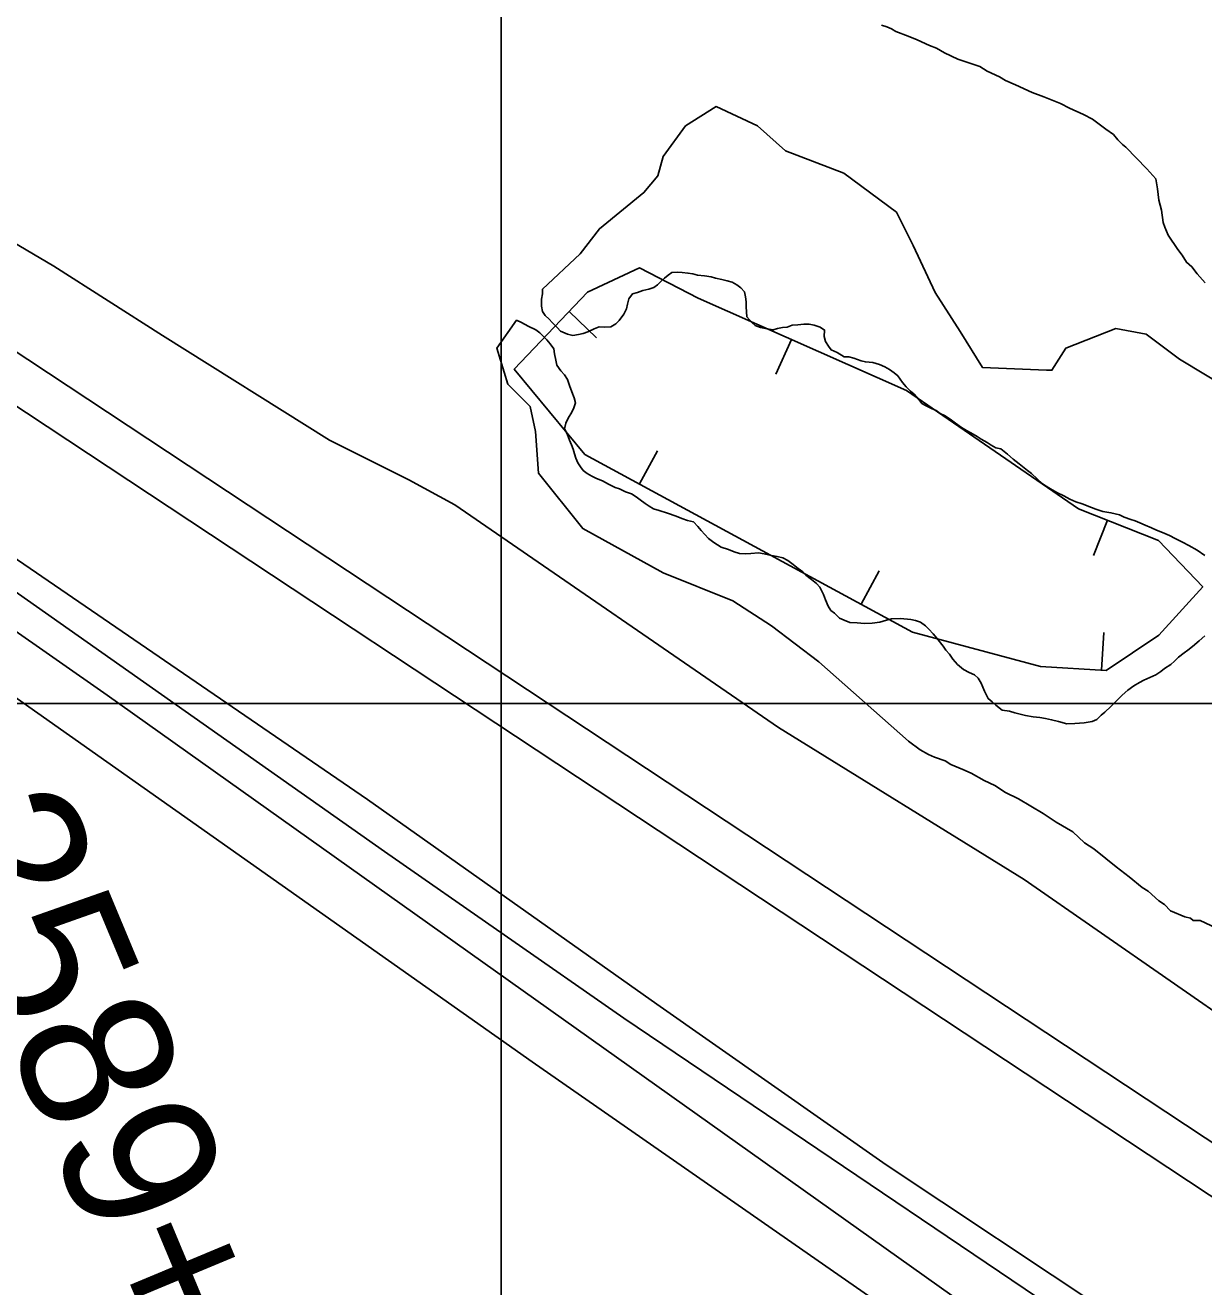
# Model space of a CAD drawing. Extents: x 3263578 to 3301413, y 764927 to 798602.
# Drawn here: x 3280519 to 3281297, y 781504 to 782337 of the extents above; entities that cross this region are included whole.
import ezdxf

# ---------------------------------------------------------------- set-up
doc = ezdxf.new("R2010")
doc.units = 0
for name, color, linetype in [('V-BORW-LINE', 7, 'Continuous'), ('V-GRID-MAJR', 7, 'Continuous'), ('V-LEVE-TOET', 7, 'Continuous'), ('V-ROAD-CNTR', 7, 'Continuous'), ('V-SITE-VEGE', 7, 'Continuous'), ('V-SURV-IDEN', 7, 'Continuous'), ('V-SURV-LINE', 7, 'Continuous'), ('V-TOPO-SHOR', 7, 'Continuous')]:
    doc.layers.add(name, color=color, linetype=linetype)

msp = doc.modelspace()

# ---------------------------------------------------------------- linework, layer by layer
at = {"layer": 'V-BORW-LINE'}
for p, q in [((3280878.14, 782148.04), (3280896.24, 782130.79)), ((3281024.97, 782129.62), (3281014.84, 782106.76)), ((3280924.64, 782034.16), (3280936.56, 782056.14)), ((3281233.77, 782010.19), (3281224.59, 781986.93)), ((3281071.09, 781954.74), (3281083, 781976.71)), ((3281229.92, 781911.16), (3281231.38, 781936.12))]:
    msp.add_line(p, q, dxfattribs=at)
for points in [[(3281101.13, 782095.86), (3281214.55, 782017.77), (3281267.48, 781996.88), (3281296.69, 781966.28), (3281267.67, 781934.23), (3281232.9, 781910.98), (3281189.57, 781913.51), (3281105.06, 781936.31), (3280888.57, 782053.73), (3280841.96, 782110.06), (3280890.31, 782160.8), (3280924.7, 782176.99), (3280963.52, 782156.85), (3281101.13, 782095.86)], [(3281101.13, 782095.86), (3280963.52, 782156.85), (3280924.7, 782176.99), (3280890.31, 782160.8), (3280841.96, 782110.06), (3280888.57, 782053.73), (3281105.06, 781936.31), (3281189.57, 781913.51), (3281232.9, 781910.98), (3281267.67, 781934.23), (3281296.69, 781966.28), (3281267.48, 781996.88), (3281214.55, 782017.77), (3281101.13, 782095.86)]]:
    msp.add_lwpolyline(points, dxfattribs=at)
at = {"layer": 'V-GRID-MAJR'}
for points in [[(3280833.33, 775830.39), (3280833.33, 781889.05), (3280833.33, 787951.08), (3280833.33, 794013.15), (3280833.33, 794016.49)], [(3267730.46, 781891.44), (3270351.04, 781890.58), (3275592.19, 781889.43), (3280833.33, 781889.05), (3286074.48, 781889.43), (3291315.63, 781890.58), (3296556.78, 781892.48), (3299177.35, 781893.72)]]:
    msp.add_spline(points, degree=3, dxfattribs=at)
at = {"layer": 'V-LEVE-TOET'}
for points in [[(3282972.33, 780592), (3282827.23, 780689.58), (3282603.95, 780846.62), (3282423.89, 780969.08), (3282234.6, 781089.27), (3282039.4, 781213.95), (3281860.99, 781327.2), (3281775.13, 781380.38), (3281661.9, 781445.94), (3281571.44, 781497.99), (3281456.28, 781581.76), (3281323.46, 781672.57), (3281178.81, 781772.93), (3281016.58, 781873.36), (3280802.74, 782020.48), (3280772.24, 782036.9), (3280719.92, 782063.03), (3280609.74, 782132.15), (3280537.95, 782178.13), (3280496.38, 782202.5)], [(3280497.51, 781995.15), (3280744.96, 781825.78), (3280936.22, 781690.58), (3281087.57, 781584.32), (3281234.07, 781487.12), (3281277.17, 781458.13), (3281348.95, 781411.35), (3281458.66, 781337.65), (3281599.8, 781242.72), (3281660.5, 781202.09), (3281688.36, 781182.91), (3281837.56, 781079.28), (3282148.13, 780871.24), (3282426.26, 780684.04), (3282727.11, 780480.54)]]:
    msp.add_lwpolyline(points, dxfattribs=at)
at = {"layer": 'V-ROAD-CNTR'}
msp.add_lwpolyline([(3282339.2, 780676.45), (3281669.91, 781127.28), (3281157.6, 781479.06), (3280573.12, 781894.7), (3279995.85, 782298.36), (3279696.61, 782505.44), (3279374.06, 782722.15), (3278949.41, 783016.08), (3278639.59, 783248.96), (3278344.88, 783480.81)], dxfattribs=at)
at = {"layer": 'V-SITE-VEGE'}
for points in [[(3281271.66, 782203.86), (3281270.52, 782206.82), (3281269.47, 782215.08), (3281267.79, 782221.58), (3281266.73, 782229.25), (3281265.65, 782235.74), (3281259.86, 782242.31), (3281245.94, 782256.65), (3281243.61, 782258.45), (3281240.71, 782261.44), (3281237.82, 782265.01), (3281232.57, 782268.62), (3281223.84, 782275.23), (3281218, 782278.26), (3281208.64, 782282.52), (3281202.79, 782285.55), (3281191.67, 782289.83), (3281184.06, 782292.89), (3281172.94, 782297.77), (3281166.51, 782300.81), (3281162.43, 782303.22), (3281154.23, 782306.88), (3281149.57, 782309.89), (3281146.06, 782311.12), (3281140.19, 782312.97), (3281134.92, 782314.82), (3281126.15, 782319.07), (3281120.9, 782322.09), (3281116.21, 782323.93), (3281108.02, 782327.58), (3281102.17, 782330.03), (3281093.97, 782333.09), (3281091.06, 782334.9), (3281088.13, 782336.12), (3281084.62, 782337.35)], [(3280967.65, 782171.77), (3280963.1, 782172.1), (3280959.9, 782172.95), (3280956.7, 782173.53), (3280952.95, 782173.86), (3280949.48, 782174.18), (3280946, 782173.96), (3280943.56, 782172.12), (3280941.12, 782170.02), (3280938.68, 782167.91), (3280936.5, 782165.8), (3280934.06, 782163.96), (3280930.83, 782162.94), (3280926.8, 782161.93), (3280923.31, 782160.64), (3280920.08, 782159.88), (3280917.62, 782156.44), (3280916.76, 782152.97), (3280916.18, 782149.77), (3280914.26, 782146.31), (3280911.25, 782142.07), (3280909.07, 782139.96), (3280905.83, 782137.87), (3280901.27, 782137.67), (3280898.06, 782137.99), (3280894.83, 782136.7), (3280890.52, 782134.61), (3280887.56, 782133.59), (3280884.33, 782132.83), (3280880.58, 782132.35), (3280877.11, 782133.21), (3280872.59, 782135.15), (3280870.21, 782137.59), (3280867.05, 782140.86), (3280864.94, 782143.03), (3280862.29, 782145.48), (3280860.73, 782148.18), (3280859.98, 782151.67), (3280860.04, 782156.22), (3280860.63, 782159.7), (3280860.68, 782162.8), (3280885.4, 782186.3), (3280898.23, 782202.8), (3280927.57, 782226.65), (3280936.73, 782237.65), (3280940.4, 782250.49), (3280955.06, 782270.66), (3280975.23, 782283.5), (3281002.73, 782270.66), (3281021.06, 782254.16), (3281059.56, 782239.48), (3281094.4, 782213.81), (3281105.4, 782191.8), (3281120.06, 782160.62), (3281136.56, 782134.94), (3281151.23, 782111.1), (3281193.4, 782109.26), (3281197.06, 782109.26), (3281206.23, 782123.94), (3281239.23, 782136.78), (3281259.4, 782133.11), (3281281.4, 782116.6), (3281330.57, 782086.98)], [(3281298.2, 782166.96), (3281292.98, 782172.92), (3281289.52, 782177.69), (3281286.03, 782180.68), (3281283.16, 782185.43), (3281280.27, 782189.01), (3281273.93, 782198.53), (3281271.66, 782203.86)], [(3281298.02, 781986.93), (3281292.98, 781990.49), (3281287.41, 781993.51), (3281283.42, 781995.72), (3281278.37, 781998.2), (3281274.65, 782000.13), (3281270.13, 782002.07), (3281266.13, 782003.74), (3281262.94, 782005.12), (3281258.69, 782007.06), (3281255.23, 782008.45), (3281252.03, 782009.84), (3281249.1, 782010.69), (3281244.84, 782012.35), (3281241.65, 782013.74), (3281236.05, 782015.16), (3281230.7, 782016.04), (3281226.17, 782017.45), (3281223.24, 782018.56), (3281217.12, 782021.07), (3281212.86, 782022.47), (3281208.86, 782024.13), (3281204.88, 782026.33), (3281200.36, 782028.54), (3281196.12, 782031.02), (3281193.2, 782032.67), (3281190.54, 782034.58), (3281187.64, 782037.3), (3281183.68, 782041.11), (3281181.03, 782043.02), (3281178.65, 782044.93), (3281175.47, 782047.39), (3281171.5, 782050.66), (3281167.8, 782053.93), (3281163.3, 782057.47), (3281160.1, 782058.06), (3281156.91, 782059.71), (3281154.26, 782061.63), (3281150.28, 782063.83), (3281147.62, 782065.47), (3281144.97, 782067.12), (3281140.72, 782069.59), (3281137.27, 782071.52), (3281132.5, 782075.07), (3281129.85, 782076.98), (3281126.67, 782079.17), (3281123.22, 782080.83), (3281120.57, 782082.74), (3281117.64, 782084.13), (3281113.92, 782085.79), (3281111.26, 782087.43), (3281109.16, 782089.88), (3281106, 782093.4), (3281103.62, 782095.58), (3281100.71, 782098.3), (3281098.35, 782101.28), (3281095.2, 782105.61), (3281092.82, 782107.52), (3281089.91, 782109.7), (3281086.72, 782111.63), (3281083.26, 782113.02), (3281078.73, 782114.42), (3281073.92, 782114.76), (3281070.98, 782115.61), (3281066.19, 782117.29), (3281062.99, 782118.14), (3281059.77, 782118.19), (3281055.26, 782120.93), (3281051.27, 782122.86), (3281049.44, 782125.3), (3281047.6, 782128.27), (3281046.58, 782131.5), (3281046.91, 782135.78), (3281044, 782137.7), (3281040, 782139.1), (3281036.8, 782139.68), (3281033.31, 782139.73), (3281029.29, 782139.26), (3281025.54, 782139.04), (3281022.31, 782137.75), (3281019.09, 782137.53), (3281015.87, 782136.78), (3281012.91, 782136.02), (3281008.9, 782136.61), (3281004.63, 782137.48), (3281001.17, 782138.87), (3280998.79, 782140.78), (3280995.63, 782144.58), (3280995.41, 782147.79), (3280995.2, 782151.27), (3280995.24, 782154.49), (3280994.76, 782157.71), (3280994, 782161.2), (3280991.63, 782163.64), (3280988.98, 782165.83), (3280985.8, 782167.48), (3280982.6, 782168.33), (3280979.13, 782169.19), (3280974.85, 782170.05), (3280971.92, 782170.9), (3280967.65, 782171.77)], [(3281043.07, 781916.69), (3281011.9, 781940.53), (3280986.23, 781957.04), (3280940.4, 781975.38), (3280887.23, 782004.72), (3280857.9, 782041.4), (3280856.06, 782068.91), (3280852.4, 782085.42), (3280837.73, 782100.09), (3280830.4, 782123.94), (3280843.5, 782142.28), (3280846.7, 782140.89), (3280851.21, 782138.41), (3280856.26, 782135.93), (3280858.91, 782134.01), (3280861.29, 782131.57), (3280863.4, 782129.4), (3280865.77, 782126.68), (3280868.13, 782123.43), (3280868.62, 782120.21), (3280869.36, 782115.92), (3280870.11, 782112.69), (3280872.73, 782108.91), (3280875.1, 782106.19), (3280877.2, 782103.22), (3280878.48, 782099.18), (3280880.03, 782095.14), (3280881.57, 782091.1), (3280882.33, 782087.88), (3280881.21, 782084.42), (3280879.82, 782081.22), (3280877.9, 782078.04), (3280875.97, 782074.32), (3280875.11, 782070.58), (3280876.94, 782067.34), (3280878.48, 782063.03), (3280879.77, 782060.07), (3280880.8, 782057.11), (3280881.83, 782054.15), (3280882.59, 782051.19), (3280883.88, 782048.23), (3280885.72, 782045.52), (3280887.56, 782043.08), (3280890.21, 782041.17), (3280893.12, 782039.25), (3280896.31, 782037.87), (3280900.31, 782036.2), (3280904.29, 782034), (3280908.54, 782031.8), (3280911.48, 782030.95), (3280915.46, 782029.01), (3280919.46, 782027.61), (3280922.38, 782025.7), (3280925.02, 782023.78), (3280928.47, 782021.32), (3280931.12, 782019.41), (3280934.04, 782017.76), (3280937.77, 782016.63), (3280943.1, 782014.95), (3280948.96, 782012.99), (3280952.69, 782011.33), (3280956.42, 782009.93), (3280960.42, 782009.07), (3280963.32, 782006.08), (3280965.42, 782003.37), (3280970.17, 781998.21), (3280973.88, 781995.48), (3280978.65, 781992.46), (3280983.45, 781990.79), (3280987.18, 781989.39), (3280990.64, 781988.27), (3280994.92, 781987.94), (3280998.14, 781988.16), (3281003.23, 781988.62), (3281006.97, 781988.03), (3281010.71, 781987.17), (3281015.51, 781986.3), (3281019.25, 781985.44), (3281022.7, 781983.51), (3281026.15, 781981.05), (3281029.59, 781978.32), (3281032.5, 781976.14), (3281034.61, 781973.96), (3281038.31, 781970.96), (3281041.49, 781968.51), (3281043.87, 781966.06), (3281046.2, 781961.21), (3281047.49, 781957.71), (3281049.3, 781953.39), (3281051.14, 781950.69), (3281053.52, 781948.78), (3281056.68, 781945.52), (3281059.87, 781944.14), (3281063.6, 781942.74), (3281068.42, 781942.4), (3281073.23, 781942.06), (3281078.32, 781942.26), (3281083.42, 781942.98), (3281087.72, 781944.26), (3281091.21, 781945.01), (3281097.11, 781945.19)], [(3281097.11, 781945.19), (3281103.79, 781944.56), (3281107, 781943.97), (3281110.2, 781942.85), (3281113.64, 781940.39), (3281115.75, 781938.22), (3281118.65, 781935.23), (3281121.02, 781932.25), (3281125.22, 781927.1), (3281127.06, 781924.39), (3281129.43, 781921.68), (3281131.52, 781918.44), (3281134.68, 781914.91), (3281138.65, 781911.64), (3281142.37, 781909.71), (3281145.83, 781908.05), (3281148.47, 781905.87), (3281150.3, 781902.63), (3281152.63, 781897.24), (3281154.97, 781892.39), (3281157.61, 781890.21), (3281159.99, 781888.03), (3281164.23, 781884.75), (3281169.04, 781884.15), (3281172.5, 781883.02), (3281179.71, 781881.31), (3281184.78, 781880.43), (3281189.06, 781879.83), (3281192.79, 781879.24), (3281196.8, 781878.38), (3281201.33, 781877.24), (3281206.94, 781875.82), (3281212.3, 781876.01), (3281218.46, 781876.45), (3281223.56, 781877.18), (3281226.79, 781878.47), (3281229.51, 781881.37), (3281231.95, 781883.48), (3281236.02, 781887.17), (3281238.47, 781889.54), (3281240.92, 781891.92), (3281243.36, 781894.56), (3281247.16, 781897.98), (3281251.22, 781900.87), (3281255, 781902.95), (3281257.7, 781904.52), (3281261.75, 781906.33), (3281265.79, 781908.15), (3281269.03, 781910.24), (3281271.48, 781912.35), (3281275.53, 781914.97), (3281277.97, 781917.07), (3281280.69, 781919.71), (3281284.48, 781922.6), (3281286.92, 781924.44), (3281289.9, 781926.8), (3281294.24, 781930.49), (3281298.04, 781933.91)], [(3281334.85, 781726.98), (3281294.98, 781745.68), (3281290.25, 781745.75), (3281288.7, 781747.35), (3281284.78, 781748.19), (3281275.4, 781752.27), (3281271.52, 781756.26), (3281267.62, 781758.68), (3281260.63, 781765.08), (3281256.73, 781767.5), (3281248.18, 781774.71), (3281239.61, 781781.14), (3281232.61, 781786.75), (3281224.83, 781793.16), (3281218.6, 781797.19), (3281210.83, 781804.39), (3281199.9, 781810.85), (3281191.33, 781816.49), (3281174.94, 781826.18), (3281166.34, 781830.24), (3281159.33, 781835.07), (3281152.29, 781838.32), (3281143.71, 781843.17), (3281138.23, 781845.61), (3281130.41, 781848.88), (3281126.51, 781851.3), (3281119.46, 781853.76), (3281115.55, 781855.4), (3281110.08, 781858.63), (3281102.29, 781864.25), (3281043.07, 781916.69)]]:
    msp.add_lwpolyline(points, dxfattribs=at)
at = {"layer": 'V-SURV-LINE'}
for points in [[(3280415.27, 782186.07), (3282326.53, 780922.16)], [(3282309.99, 780897.13), (3280398.73, 782161.04)]]:
    msp.add_lwpolyline(points, dxfattribs=at)
at = {"layer": 'V-TOPO-SHOR'}
for points in [[(3280025.54, 782306.66), (3280145.33, 782225.19), (3280449.61, 782007.13), (3280756.28, 781791.46), (3280914.4, 781681.23), (3281290.55, 781427.22), (3281455.87, 781312.2), (3281558.89, 781242.7), (3281602.02, 781211.55)], [(3280432.23, 781949.62), (3280853.9, 781652.48), (3281531.93, 781180.41)]]:
    msp.add_lwpolyline(points, dxfattribs=at)

# ---------------------------------------------------------------- texts
at = {"layer": 'V-SURV-IDEN'}
msp.add_text('2589+91.4', height=100, rotation=292.65524, dxfattribs=at).set_placement((3280448.73, 781806.32))

doc.saveas('drawing.dxf')
